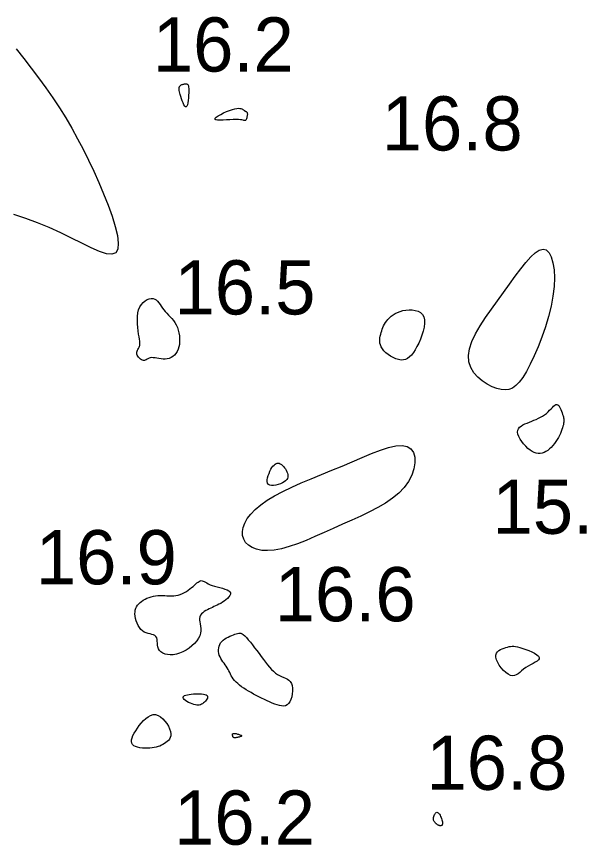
# Model space of a CAD drawing. Extents: x 3040093 to 3056816, y 408076 to 509144.
# Drawn here: x 3045669.4 to 3045721.6, y 434031.3 to 434107.8 of the extents above; entities that cross this region are included whole.
import ezdxf

# ---------------------------------------------------------------- set-up
doc = ezdxf.new("R2010")
doc.units = 0
doc.layers.add('V-CHAN-CONT-EL17', color=7, linetype='Continuous')
doc.layers.add('V-TOPO-SOUN-0610', color=7, linetype='Continuous')

msp = doc.modelspace()

# ---------------------------------------------------------------- linework, layer by layer
at = {"layer": 'V-CHAN-CONT-EL17'}
msp.add_lwpolyline([(3045669.402, 434104.776), (3045670.096, 434103.899), (3045670.787, 434103.009), (3045671.468, 434102.108), (3045672.133, 434101.197), (3045672.774, 434100.277), (3045673.388, 434099.349), (3045673.974, 434098.411), (3045674.534, 434097.461), (3045675.07, 434096.497), (3045675.586, 434095.518), (3045676.082, 434094.521), (3045676.561, 434093.504), (3045677.024, 434092.465), (3045677.472, 434091.408), (3045677.887, 434090.359), (3045678.249, 434089.348), (3045678.54, 434088.408), (3045678.739, 434087.568), (3045678.827, 434086.86), (3045678.784, 434086.315), (3045678.591, 434085.965), (3045678.234, 434085.829), (3045677.724, 434085.885), (3045677.08, 434086.097), (3045676.318, 434086.431), (3045675.457, 434086.853), (3045674.515, 434087.327), (3045673.508, 434087.82), (3045672.456, 434088.297), (3045671.373, 434088.731), (3045670.274, 434089.129), (3045669.168, 434089.505)], dxfattribs=at)
for points in [[(3045684.457, 434101.246), (3045684.47, 434101.281), (3045684.487, 434101.315), (3045684.508, 434101.347), (3045684.533, 434101.378), (3045684.563, 434101.407), (3045684.599, 434101.434), (3045684.642, 434101.46), (3045684.691, 434101.484), (3045684.745, 434101.506), (3045684.804, 434101.525), (3045684.865, 434101.54), (3045684.927, 434101.552), (3045684.988, 434101.559), (3045685.047, 434101.561), (3045685.102, 434101.557), (3045685.152, 434101.548), (3045685.196, 434101.527), (3045685.235, 434101.492), (3045685.267, 434101.439), (3045685.293, 434101.362), (3045685.313, 434101.258), (3045685.325, 434101.122), (3045685.331, 434100.951), (3045685.328, 434100.742), (3045685.319, 434100.508), (3045685.301, 434100.264), (3045685.276, 434100.026), (3045685.243, 434099.807), (3045685.201, 434099.623), (3045685.152, 434099.49), (3045685.093, 434099.422), (3045685.027, 434099.43), (3045684.955, 434099.504), (3045684.879, 434099.63), (3045684.802, 434099.795), (3045684.728, 434099.984), (3045684.658, 434100.184), (3045684.595, 434100.381), (3045684.541, 434100.56), (3045684.5, 434100.711), (3045684.469, 434100.835), (3045684.449, 434100.935), (3045684.436, 434101.015), (3045684.431, 434101.078), (3045684.432, 434101.13), (3045684.437, 434101.172), (3045684.446, 434101.21)], [(3045689.435, 434098.264), (3045689.132, 434098.25), (3045688.816, 434098.232), (3045688.508, 434098.216), (3045688.226, 434098.209), (3045687.992, 434098.217), (3045687.825, 434098.244), (3045687.744, 434098.298), (3045687.764, 434098.38), (3045687.873, 434098.487), (3045688.051, 434098.61), (3045688.282, 434098.741), (3045688.546, 434098.873), (3045688.825, 434098.998), (3045689.102, 434099.108), (3045689.357, 434099.196), (3045689.576, 434099.256), (3045689.759, 434099.29), (3045689.911, 434099.302), (3045690.035, 434099.297), (3045690.134, 434099.28), (3045690.214, 434099.253), (3045690.277, 434099.223), (3045690.328, 434099.192), (3045690.37, 434099.165), (3045690.404, 434099.142), (3045690.432, 434099.122), (3045690.455, 434099.106), (3045690.474, 434099.092), (3045690.489, 434099.081), (3045690.502, 434099.071), (3045690.515, 434099.063), (3045690.527, 434099.056), (3045690.54, 434099.05), (3045690.553, 434099.044), (3045690.566, 434099.038), (3045690.581, 434099.031), (3045690.596, 434099.024), (3045690.613, 434099.014), (3045690.631, 434099.004), (3045690.651, 434098.99), (3045690.671, 434098.974), (3045690.691, 434098.953), (3045690.709, 434098.926), (3045690.725, 434098.892), (3045690.736, 434098.85), (3045690.743, 434098.799), (3045690.743, 434098.737), (3045690.737, 434098.665), (3045690.724, 434098.585), (3045690.706, 434098.502), (3045690.683, 434098.419), (3045690.655, 434098.342), (3045690.625, 434098.274), (3045690.593, 434098.219), (3045690.558, 434098.182), (3045690.522, 434098.165), (3045690.479, 434098.165), (3045690.422, 434098.178), (3045690.345, 434098.198), (3045690.241, 434098.223), (3045690.105, 434098.246), (3045689.928, 434098.263), (3045689.706, 434098.27)], [(3045711.249, 434077.109), (3045711.476, 434077.782), (3045711.813, 434078.491), (3045712.238, 434079.229), (3045712.73, 434079.987), (3045713.267, 434080.758), (3045713.828, 434081.535), (3045714.393, 434082.309), (3045714.941, 434083.071), (3045715.469, 434083.801), (3045715.973, 434084.478), (3045716.449, 434085.081), (3045716.897, 434085.588), (3045717.311, 434085.977), (3045717.691, 434086.227), (3045718.033, 434086.317), (3045718.335, 434086.232), (3045718.591, 434085.981), (3045718.798, 434085.583), (3045718.952, 434085.054), (3045719.049, 434084.412), (3045719.084, 434083.672), (3045719.053, 434082.853), (3045718.951, 434081.971), (3045718.778, 434081.044), (3045718.542, 434080.092), (3045718.256, 434079.136), (3045717.932, 434078.197), (3045717.582, 434077.295), (3045717.218, 434076.452), (3045716.852, 434075.688), (3045716.497, 434075.025), (3045716.16, 434074.477), (3045715.838, 434074.044), (3045715.523, 434073.718), (3045715.207, 434073.491), (3045714.881, 434073.358), (3045714.538, 434073.31), (3045714.17, 434073.342), (3045713.769, 434073.445), (3045713.332, 434073.614), (3045712.878, 434073.847), (3045712.431, 434074.142), (3045712.016, 434074.496), (3045711.657, 434074.909), (3045711.377, 434075.378), (3045711.201, 434075.903), (3045711.153, 434076.481)], [(3045681.058, 434076.052), (3045680.964, 434076.095), (3045680.87, 434076.158), (3045680.781, 434076.235), (3045680.7, 434076.324), (3045680.63, 434076.42), (3045680.576, 434076.52), (3045680.542, 434076.619), (3045680.53, 434076.715), (3045680.537, 434076.806), (3045680.559, 434076.894), (3045680.592, 434076.978), (3045680.633, 434077.057), (3045680.676, 434077.133), (3045680.719, 434077.205), (3045680.756, 434077.273), (3045680.786, 434077.339), (3045680.806, 434077.407), (3045680.817, 434077.484), (3045680.819, 434077.576), (3045680.813, 434077.689), (3045680.798, 434077.83), (3045680.774, 434078.004), (3045680.742, 434078.218), (3045680.703, 434078.475), (3045680.662, 434078.768), (3045680.624, 434079.086), (3045680.596, 434079.421), (3045680.584, 434079.76), (3045680.593, 434080.096), (3045680.631, 434080.416), (3045680.702, 434080.712), (3045680.811, 434080.974), (3045680.952, 434081.2), (3045681.118, 434081.39), (3045681.301, 434081.542), (3045681.492, 434081.655), (3045681.685, 434081.729), (3045681.871, 434081.762), (3045682.044, 434081.754), (3045682.196, 434081.705), (3045682.331, 434081.62), (3045682.454, 434081.505), (3045682.568, 434081.367), (3045682.677, 434081.212), (3045682.788, 434081.045), (3045682.903, 434080.875), (3045683.028, 434080.706), (3045683.165, 434080.543), (3045683.312, 434080.385), (3045683.465, 434080.227), (3045683.619, 434080.066), (3045683.771, 434079.898), (3045683.917, 434079.719), (3045684.052, 434079.526), (3045684.173, 434079.315), (3045684.276, 434079.083), (3045684.359, 434078.834), (3045684.422, 434078.574), (3045684.465, 434078.307), (3045684.487, 434078.039), (3045684.486, 434077.776), (3045684.463, 434077.522), (3045684.416, 434077.283), (3045684.345, 434077.062), (3045684.252, 434076.863), (3045684.139, 434076.686), (3045684.009, 434076.533), (3045683.862, 434076.404), (3045683.702, 434076.301), (3045683.529, 434076.226), (3045683.347, 434076.178), (3045683.158, 434076.158), (3045682.964, 434076.162), (3045682.769, 434076.181), (3045682.578, 434076.21), (3045682.392, 434076.243), (3045682.215, 434076.272), (3045682.052, 434076.292), (3045681.905, 434076.295), (3045681.777, 434076.277), (3045681.665, 434076.242), (3045681.566, 434076.197), (3045681.477, 434076.148), (3045681.394, 434076.1), (3045681.314, 434076.061), (3045681.233, 434076.036), (3045681.149, 434076.031)], [(3045703.093, 434077.288), (3045703.018, 434077.462), (3045702.974, 434077.633), (3045702.956, 434077.8), (3045702.96, 434077.965), (3045702.98, 434078.128), (3045703.011, 434078.288), (3045703.051, 434078.447), (3045703.093, 434078.605), (3045703.14, 434078.761), (3045703.192, 434078.916), (3045703.252, 434079.07), (3045703.322, 434079.223), (3045703.401, 434079.375), (3045703.494, 434079.527), (3045703.601, 434079.677), (3045703.723, 434079.827), (3045703.862, 434079.973), (3045704.019, 434080.113), (3045704.194, 434080.245), (3045704.388, 434080.365), (3045704.603, 434080.471), (3045704.839, 434080.561), (3045705.097, 434080.631), (3045705.375, 434080.68), (3045705.665, 434080.702), (3045705.956, 434080.694), (3045706.237, 434080.652), (3045706.495, 434080.571), (3045706.721, 434080.448), (3045706.903, 434080.278), (3045707.03, 434080.057), (3045707.094, 434079.784), (3045707.1, 434079.468), (3045707.057, 434079.119), (3045706.972, 434078.751), (3045706.855, 434078.374), (3045706.715, 434078.001), (3045706.558, 434077.642), (3045706.394, 434077.309), (3045706.229, 434077.013), (3045706.063, 434076.756), (3045705.894, 434076.538), (3045705.72, 434076.361), (3045705.538, 434076.225), (3045705.346, 434076.131), (3045705.142, 434076.08), (3045704.925, 434076.074), (3045704.692, 434076.111), (3045704.45, 434076.186), (3045704.207, 434076.294), (3045703.968, 434076.429), (3045703.741, 434076.584), (3045703.533, 434076.753), (3045703.352, 434076.931), (3045703.203, 434077.111)], [(3045715.706, 434069.591), (3045715.771, 434069.739), (3045715.876, 434069.868), (3045716.015, 434069.981), (3045716.182, 434070.082), (3045716.368, 434070.173), (3045716.569, 434070.259), (3045716.778, 434070.342), (3045716.988, 434070.426), (3045717.198, 434070.512), (3045717.405, 434070.602), (3045717.607, 434070.697), (3045717.804, 434070.799), (3045717.993, 434070.908), (3045718.173, 434071.026), (3045718.342, 434071.155), (3045718.498, 434071.294), (3045718.643, 434071.437), (3045718.776, 434071.577), (3045718.9, 434071.707), (3045719.014, 434071.818), (3045719.12, 434071.905), (3045719.219, 434071.958), (3045719.312, 434071.971), (3045719.399, 434071.939), (3045719.481, 434071.867), (3045719.557, 434071.764), (3045719.627, 434071.638), (3045719.691, 434071.496), (3045719.748, 434071.348), (3045719.8, 434071.201), (3045719.844, 434071.063), (3045719.882, 434070.94), (3045719.912, 434070.831), (3045719.935, 434070.732), (3045719.951, 434070.638), (3045719.959, 434070.545), (3045719.959, 434070.45), (3045719.952, 434070.348), (3045719.935, 434070.235), (3045719.911, 434070.109), (3045719.877, 434069.969), (3045719.833, 434069.817), (3045719.779, 434069.655), (3045719.715, 434069.484), (3045719.639, 434069.306), (3045719.552, 434069.122), (3045719.452, 434068.933), (3045719.339, 434068.742), (3045719.215, 434068.551), (3045719.08, 434068.364), (3045718.937, 434068.185), (3045718.785, 434068.018), (3045718.627, 434067.866), (3045718.464, 434067.732), (3045718.297, 434067.621), (3045718.128, 434067.535), (3045717.955, 434067.477), (3045717.779, 434067.447), (3045717.6, 434067.446), (3045717.416, 434067.476), (3045717.228, 434067.539), (3045717.036, 434067.634), (3045716.838, 434067.764), (3045716.636, 434067.927), (3045716.436, 434068.119), (3045716.245, 434068.331), (3045716.071, 434068.555), (3045715.921, 434068.783), (3045715.802, 434069.009), (3045715.722, 434069.223), (3045715.689, 434069.419)], [(3045700.425, 434066.696), (3045701.336, 434067.085), (3045702.207, 434067.444), (3045703.024, 434067.752), (3045703.773, 434067.992), (3045704.443, 434068.143), (3045705.019, 434068.187), (3045705.488, 434068.105), (3045705.841, 434067.885), (3045706.077, 434067.543), (3045706.199, 434067.105), (3045706.211, 434066.593), (3045706.115, 434066.034), (3045705.914, 434065.45), (3045705.612, 434064.866), (3045705.212, 434064.307), (3045704.718, 434063.79), (3045704.139, 434063.316), (3045703.487, 434062.875), (3045702.774, 434062.461), (3045702.01, 434062.066), (3045701.206, 434061.684), (3045700.375, 434061.306), (3045699.526, 434060.926), (3045698.672, 434060.54), (3045697.819, 434060.155), (3045696.978, 434059.784), (3045696.155, 434059.438), (3045695.36, 434059.129), (3045694.599, 434058.868), (3045693.882, 434058.667), (3045693.217, 434058.537), (3045692.611, 434058.488), (3045692.068, 434058.515), (3045691.59, 434058.611), (3045691.182, 434058.769), (3045690.845, 434058.982), (3045690.583, 434059.242), (3045690.399, 434059.544), (3045690.296, 434059.88), (3045690.276, 434060.243), (3045690.341, 434060.628), (3045690.491, 434061.03), (3045690.729, 434061.445), (3045691.054, 434061.868), (3045691.467, 434062.294), (3045691.971, 434062.719), (3045692.565, 434063.138), (3045693.249, 434063.546), (3045694.011, 434063.947), (3045694.838, 434064.34), (3045695.716, 434064.73), (3045696.634, 434065.118), (3045697.577, 434065.507), (3045698.532, 434065.899), (3045699.485, 434066.295)], [(3045693.783, 434066.503), (3045693.885, 434066.438), (3045693.986, 434066.354), (3045694.084, 434066.255), (3045694.175, 434066.143), (3045694.259, 434066.023), (3045694.333, 434065.898), (3045694.395, 434065.77), (3045694.443, 434065.643), (3045694.474, 434065.518), (3045694.485, 434065.395), (3045694.473, 434065.274), (3045694.436, 434065.158), (3045694.37, 434065.045), (3045694.273, 434064.936), (3045694.142, 434064.833), (3045693.976, 434064.735), (3045693.784, 434064.648), (3045693.576, 434064.576), (3045693.363, 434064.523), (3045693.156, 434064.494), (3045692.966, 434064.494), (3045692.804, 434064.528), (3045692.68, 434064.599), (3045692.603, 434064.711), (3045692.569, 434064.857), (3045692.572, 434065.029), (3045692.605, 434065.219), (3045692.663, 434065.418), (3045692.738, 434065.619), (3045692.826, 434065.812), (3045692.919, 434065.99), (3045693.012, 434066.145), (3045693.105, 434066.276), (3045693.199, 434066.383), (3045693.292, 434066.465), (3045693.387, 434066.523), (3045693.483, 434066.555), (3045693.581, 434066.563), (3045693.681, 434066.545)], [(3045682.545, 434049.428), (3045682.489, 434049.598), (3045682.458, 434049.777), (3045682.44, 434049.957), (3045682.425, 434050.133), (3045682.405, 434050.296), (3045682.367, 434050.441), (3045682.304, 434050.56), (3045682.206, 434050.648), (3045682.079, 434050.712), (3045681.928, 434050.762), (3045681.761, 434050.804), (3045681.583, 434050.848), (3045681.402, 434050.904), (3045681.224, 434050.978), (3045681.056, 434051.081), (3045680.904, 434051.218), (3045680.769, 434051.385), (3045680.652, 434051.576), (3045680.553, 434051.783), (3045680.474, 434052), (3045680.416, 434052.22), (3045680.378, 434052.437), (3045680.363, 434052.643), (3045680.369, 434052.834), (3045680.397, 434053.009), (3045680.446, 434053.17), (3045680.515, 434053.318), (3045680.603, 434053.454), (3045680.709, 434053.581), (3045680.832, 434053.698), (3045680.971, 434053.808), (3045681.126, 434053.911), (3045681.294, 434054.007), (3045681.474, 434054.094), (3045681.663, 434054.171), (3045681.861, 434054.236), (3045682.064, 434054.289), (3045682.271, 434054.328), (3045682.481, 434054.351), (3045682.691, 434054.358), (3045682.901, 434054.354), (3045683.111, 434054.342), (3045683.32, 434054.328), (3045683.529, 434054.316), (3045683.736, 434054.312), (3045683.942, 434054.319), (3045684.146, 434054.343), (3045684.348, 434054.388), (3045684.547, 434054.452), (3045684.741, 434054.531), (3045684.929, 434054.624), (3045685.11, 434054.728), (3045685.282, 434054.839), (3045685.443, 434054.955), (3045685.594, 434055.073), (3045685.733, 434055.191), (3045685.86, 434055.305), (3045685.977, 434055.412), (3045686.087, 434055.508), (3045686.189, 434055.59), (3045686.286, 434055.655), (3045686.38, 434055.699), (3045686.471, 434055.719), (3045686.561, 434055.713), (3045686.655, 434055.685), (3045686.755, 434055.637), (3045686.866, 434055.576), (3045686.992, 434055.504), (3045687.136, 434055.427), (3045687.303, 434055.348), (3045687.497, 434055.273), (3045687.718, 434055.204), (3045687.958, 434055.14), (3045688.204, 434055.077), (3045688.446, 434055.014), (3045688.672, 434054.947), (3045688.87, 434054.873), (3045689.027, 434054.791), (3045689.134, 434054.696), (3045689.18, 434054.588), (3045689.172, 434054.469), (3045689.117, 434054.343), (3045689.024, 434054.212), (3045688.901, 434054.081), (3045688.756, 434053.954), (3045688.599, 434053.832), (3045688.436, 434053.722), (3045688.276, 434053.624), (3045688.119, 434053.537), (3045687.963, 434053.459), (3045687.81, 434053.387), (3045687.658, 434053.32), (3045687.506, 434053.253), (3045687.353, 434053.186), (3045687.2, 434053.114), (3045687.047, 434053.037), (3045686.897, 434052.953), (3045686.754, 434052.86), (3045686.624, 434052.759), (3045686.511, 434052.647), (3045686.42, 434052.525), (3045686.354, 434052.39), (3045686.32, 434052.242), (3045686.319, 434052.081), (3045686.342, 434051.907), (3045686.378, 434051.72), (3045686.415, 434051.522), (3045686.444, 434051.314), (3045686.451, 434051.097), (3045686.427, 434050.87), (3045686.359, 434050.637), (3045686.24, 434050.397), (3045686.073, 434050.157), (3045685.867, 434049.922), (3045685.627, 434049.697), (3045685.362, 434049.489), (3045685.079, 434049.303), (3045684.784, 434049.146), (3045684.485, 434049.022), (3045684.189, 434048.937), (3045683.901, 434048.889), (3045683.627, 434048.877), (3045683.371, 434048.899), (3045683.139, 434048.951), (3045682.935, 434049.032), (3045682.765, 434049.141), (3045682.634, 434049.273)], [(3045690.845, 434045.521), (3045690.621, 434045.658), (3045690.408, 434045.797), (3045690.208, 434045.937), (3045690.021, 434046.078), (3045689.849, 434046.221), (3045689.695, 434046.365), (3045689.56, 434046.51), (3045689.444, 434046.656), (3045689.345, 434046.803), (3045689.259, 434046.95), (3045689.182, 434047.098), (3045689.109, 434047.244), (3045689.037, 434047.39), (3045688.962, 434047.535), (3045688.88, 434047.677), (3045688.787, 434047.818), (3045688.688, 434047.958), (3045688.585, 434048.098), (3045688.482, 434048.239), (3045688.384, 434048.383), (3045688.293, 434048.53), (3045688.214, 434048.681), (3045688.151, 434048.839), (3045688.107, 434049.002), (3045688.083, 434049.17), (3045688.079, 434049.339), (3045688.095, 434049.506), (3045688.133, 434049.67), (3045688.193, 434049.827), (3045688.274, 434049.974), (3045688.378, 434050.11), (3045688.504, 434050.231), (3045688.648, 434050.338), (3045688.804, 434050.434), (3045688.968, 434050.518), (3045689.134, 434050.592), (3045689.298, 434050.658), (3045689.453, 434050.717), (3045689.595, 434050.77), (3045689.721, 434050.817), (3045689.833, 434050.854), (3045689.937, 434050.878), (3045690.038, 434050.882), (3045690.139, 434050.863), (3045690.247, 434050.816), (3045690.366, 434050.736), (3045690.501, 434050.619), (3045690.656, 434050.46), (3045690.828, 434050.267), (3045691.014, 434050.043), (3045691.211, 434049.797), (3045691.414, 434049.535), (3045691.62, 434049.262), (3045691.827, 434048.986), (3045692.029, 434048.714), (3045692.225, 434048.45), (3045692.416, 434048.198), (3045692.602, 434047.96), (3045692.785, 434047.739), (3045692.967, 434047.536), (3045693.149, 434047.355), (3045693.334, 434047.197), (3045693.521, 434047.065), (3045693.713, 434046.959), (3045693.904, 434046.872), (3045694.092, 434046.795), (3045694.27, 434046.719), (3045694.434, 434046.634), (3045694.581, 434046.532), (3045694.704, 434046.404), (3045694.8, 434046.239), (3045694.864, 434046.033), (3045694.898, 434045.795), (3045694.903, 434045.537), (3045694.88, 434045.271), (3045694.832, 434045.01), (3045694.759, 434044.766), (3045694.664, 434044.551), (3045694.547, 434044.378), (3045694.41, 434044.255), (3045694.256, 434044.181), (3045694.085, 434044.15), (3045693.899, 434044.155), (3045693.7, 434044.191), (3045693.488, 434044.251), (3045693.266, 434044.331), (3045693.036, 434044.424), (3045692.798, 434044.526), (3045692.554, 434044.634), (3045692.307, 434044.749), (3045692.058, 434044.868), (3045691.808, 434044.993), (3045691.56, 434045.121), (3045691.316, 434045.252), (3045691.077, 434045.386)], [(3045714.758, 434049.595), (3045714.897, 434049.629), (3045715.034, 434049.653), (3045715.175, 434049.664), (3045715.325, 434049.66), (3045715.493, 434049.64), (3045715.684, 434049.603), (3045715.906, 434049.545), (3045716.161, 434049.467), (3045716.438, 434049.371), (3045716.72, 434049.262), (3045716.994, 434049.142), (3045717.243, 434049.015), (3045717.453, 434048.886), (3045717.607, 434048.757), (3045717.691, 434048.634), (3045717.693, 434048.517), (3045717.623, 434048.407), (3045717.495, 434048.299), (3045717.321, 434048.191), (3045717.116, 434048.08), (3045716.892, 434047.963), (3045716.664, 434047.838), (3045716.445, 434047.701), (3045716.246, 434047.552), (3045716.063, 434047.399), (3045715.893, 434047.253), (3045715.73, 434047.123), (3045715.567, 434047.02), (3045715.401, 434046.954), (3045715.225, 434046.936), (3045715.035, 434046.976), (3045714.827, 434047.081), (3045714.609, 434047.241), (3045714.392, 434047.443), (3045714.186, 434047.676), (3045714.001, 434047.926), (3045713.848, 434048.181), (3045713.736, 434048.428), (3045713.678, 434048.653), (3045713.678, 434048.849), (3045713.732, 434049.014), (3045713.828, 434049.152), (3045713.957, 434049.266), (3045714.11, 434049.36), (3045714.276, 434049.436), (3045714.445, 434049.499), (3045714.608, 434049.551)], [(3045684.81, 434045.008), (3045684.86, 434045.069), (3045684.947, 434045.121), (3045685.066, 434045.163), (3045685.211, 434045.198), (3045685.377, 434045.226), (3045685.559, 434045.248), (3045685.752, 434045.265), (3045685.949, 434045.276), (3045686.146, 434045.282), (3045686.337, 434045.281), (3045686.517, 434045.272), (3045686.681, 434045.253), (3045686.822, 434045.223), (3045686.935, 434045.181), (3045687.015, 434045.125), (3045687.059, 434045.055), (3045687.069, 434044.974), (3045687.05, 434044.885), (3045687.007, 434044.791), (3045686.944, 434044.696), (3045686.867, 434044.602), (3045686.781, 434044.513), (3045686.689, 434044.433), (3045686.597, 434044.364), (3045686.502, 434044.308), (3045686.404, 434044.265), (3045686.301, 434044.237), (3045686.19, 434044.223), (3045686.071, 434044.226), (3045685.94, 434044.246), (3045685.797, 434044.283), (3045685.642, 434044.339), (3045685.479, 434044.409), (3045685.318, 434044.491), (3045685.166, 434044.58), (3045685.031, 434044.673), (3045684.92, 434044.766), (3045684.841, 434044.855), (3045684.803, 434044.937)], [(3045680.063, 434040.724), (3045680.036, 434040.874), (3045680.049, 434041.043), (3045680.099, 434041.23), (3045680.181, 434041.431), (3045680.293, 434041.646), (3045680.428, 434041.871), (3045680.585, 434042.105), (3045680.759, 434042.345), (3045680.948, 434042.581), (3045681.149, 434042.804), (3045681.361, 434043.003), (3045681.58, 434043.169), (3045681.806, 434043.29), (3045682.036, 434043.357), (3045682.267, 434043.36), (3045682.497, 434043.292), (3045682.721, 434043.162), (3045682.934, 434042.983), (3045683.13, 434042.768), (3045683.303, 434042.529), (3045683.449, 434042.28), (3045683.561, 434042.032), (3045683.635, 434041.799), (3045683.667, 434041.591), (3045683.66, 434041.407), (3045683.619, 434041.246), (3045683.549, 434041.104), (3045683.455, 434040.98), (3045683.343, 434040.87), (3045683.218, 434040.772), (3045683.085, 434040.683), (3045682.947, 434040.602), (3045682.804, 434040.528), (3045682.654, 434040.462), (3045682.496, 434040.404), (3045682.327, 434040.355), (3045682.147, 434040.314), (3045681.952, 434040.283), (3045681.742, 434040.261), (3045681.516, 434040.25), (3045681.281, 434040.251), (3045681.044, 434040.265), (3045680.815, 434040.294), (3045680.601, 434040.34), (3045680.411, 434040.405), (3045680.253, 434040.489), (3045680.135, 434040.595)], [(3045689.396, 434041.349), (3045689.383, 434041.387), (3045689.373, 434041.426), (3045689.366, 434041.466), (3045689.365, 434041.504), (3045689.37, 434041.54), (3045689.382, 434041.571), (3045689.403, 434041.595), (3045689.434, 434041.612), (3045689.474, 434041.621), (3045689.521, 434041.624), (3045689.576, 434041.621), (3045689.636, 434041.613), (3045689.702, 434041.601), (3045689.771, 434041.586), (3045689.843, 434041.567), (3045689.916, 434041.547), (3045689.988, 434041.525), (3045690.055, 434041.502), (3045690.114, 434041.477), (3045690.162, 434041.452), (3045690.194, 434041.427), (3045690.209, 434041.402), (3045690.202, 434041.376), (3045690.172, 434041.352), (3045690.122, 434041.328), (3045690.056, 434041.306), (3045689.98, 434041.285), (3045689.898, 434041.267), (3045689.815, 434041.252), (3045689.735, 434041.239), (3045689.664, 434041.23), (3045689.604, 434041.225), (3045689.555, 434041.224), (3045689.516, 434041.227), (3045689.485, 434041.235), (3045689.461, 434041.248), (3045689.441, 434041.265), (3045689.425, 434041.288), (3045689.41, 434041.316)], [(3045708.344, 434033.173), (3045708.307, 434033.194), (3045708.272, 434033.217), (3045708.239, 434033.242), (3045708.207, 434033.268), (3045708.175, 434033.296), (3045708.143, 434033.325), (3045708.11, 434033.356), (3045708.075, 434033.389), (3045708.04, 434033.425), (3045708.006, 434033.465), (3045707.976, 434033.51), (3045707.95, 434033.561), (3045707.931, 434033.621), (3045707.921, 434033.689), (3045707.92, 434033.767), (3045707.931, 434033.855), (3045707.952, 434033.949), (3045707.983, 434034.044), (3045708.021, 434034.134), (3045708.066, 434034.215), (3045708.117, 434034.28), (3045708.172, 434034.324), (3045708.231, 434034.343), (3045708.291, 434034.332), (3045708.351, 434034.295), (3045708.412, 434034.235), (3045708.47, 434034.158), (3045708.526, 434034.067), (3045708.578, 434033.967), (3045708.625, 434033.863), (3045708.665, 434033.759), (3045708.699, 434033.659), (3045708.725, 434033.565), (3045708.743, 434033.477), (3045708.753, 434033.396), (3045708.756, 434033.323), (3045708.751, 434033.26), (3045708.738, 434033.207), (3045708.717, 434033.165), (3045708.688, 434033.135), (3045708.652, 434033.116), (3045708.612, 434033.106), (3045708.568, 434033.105), (3045708.521, 434033.11), (3045708.474, 434033.121), (3045708.428, 434033.136), (3045708.385, 434033.153)]]:
    msp.add_lwpolyline(points, close=True, dxfattribs=at)

# ---------------------------------------------------------------- texts
at = {"layer": 'V-TOPO-SOUN-0610'}
for s, p in [('16.2 ', (3045682.013, 434102.69)), ('16.8 ', (3045703.143, 434095.41)), ('16.5 ', (3045684.013, 434080.28)), ('15.7 ', (3045713.373, 434060.04)), ('16.9 ', (3045671.213, 434055.38)), ('16.6 ', (3045693.263, 434051.97)), ('16.8 ', (3045707.273, 434036.42)), ('16.2 ', (3045683.973, 434031.36))]:
    msp.add_text(s, height=5, dxfattribs=at).set_placement(p)

doc.saveas('drawing.dxf')
